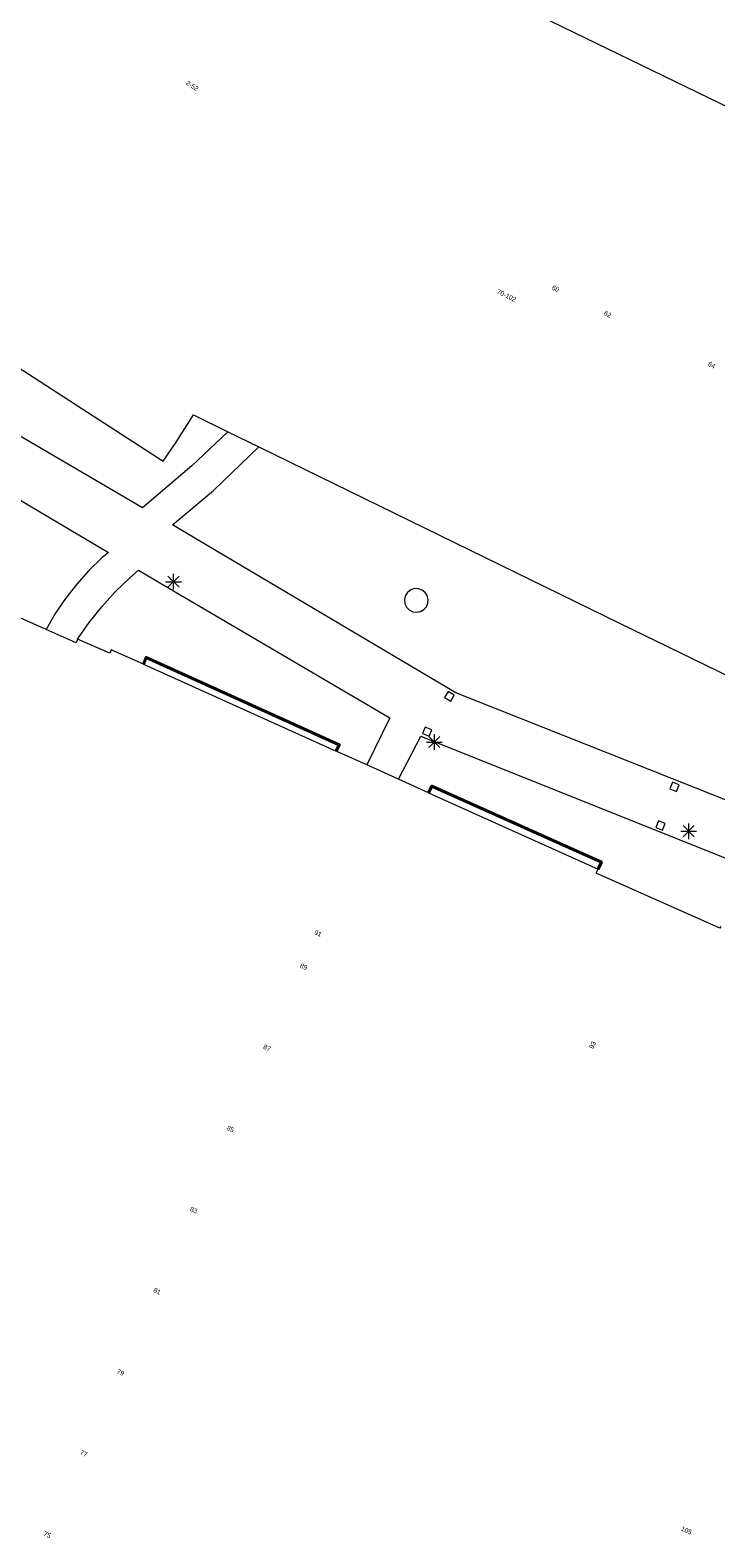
# Model space of a CAD drawing. Header units: metres. Extents: x 135779 to 137489, y 452643 to 455118.
# Tile 336 of 489: x 136663 to 136706, y 454370 to 454465. Entities that reach past the tile are written whole.
import ezdxf
from ezdxf.enums import TextEntityAlignment as Align

# ---------------------------------------------------------------- set-up
doc = ezdxf.new("R2010")
doc.units = ezdxf.units.M
for name, color, linetype, lineweight in [('KTop_BTD_Groenvoorziening', 62, 'Continuous', 13), ('KTop_GBI_Toegangstrap', 40, 'Continuous', 40), ('KTop_NAR_Huisnummer (t)', 7, 'Continuous', 13), ('KTop_NAR_Huisnummer tijdelijk (t)', 7, 'Continuous', 13), ('KTop_PAL_Lichtmast', 40, 'Continuous', 13), ('KTop_PND_Grondvlaksituatie van BAG-pand [tachy]', 1, 'Continuous', 13), ('KTop_PUT_Kolk', 15, 'Continuous', 13), ('KTop_WGD_Voetpad', 251, 'Continuous', 13)]:
    doc.layers.add(name, color=color, linetype=linetype, lineweight=lineweight)
doc.styles.add('Style-ROVU', font='ROVU.shx')
doc.styles.add('Style-ROVUCURSIEF', font='ROVUCURSIEF.shx')

# ---------------------------------------------------------------- blocks, each defined once
blk = doc.blocks.new('PAL_Lichtmast')
at = {"layer": 'KTop_PAL_Lichtmast'}
for p, q in [((-0.354, -0.354), (0.354, 0.354)), ((0.354, -0.354), (-0.354, 0.354)), ((0, -0.5), (0, 0.5)), ((-0.5, 0), (0.5, 0))]:
    blk.add_line(p, q, dxfattribs=at)
blk = doc.blocks.new('PUT_Kolk')
at = {"layer": 'KTop_PUT_Kolk', "flags": 128}
blk.add_lwpolyline([(0.225, -0.225), (0.225, 0.225), (-0.225, 0.225), (-0.225, -0.225), (0.225, -0.225)], dxfattribs=at)

msp = doc.modelspace()

# ---------------------------------------------------------------- linework, layer by layer
at = {"layer": 'KTop_BTD_Groenvoorziening', "flags": 128}
msp.add_lwpolyline([(136686.817, 454429.579), (136686.767, 454429.34), (136686.796, 454429.098), (136686.901, 454428.878), (136687.071, 454428.703), (136687.289, 454428.592), (136687.531, 454428.557), (136687.771, 454428.602), (136687.984, 454428.721), (136688.147, 454428.902), (136688.244, 454429.126), (136688.263, 454429.369), (136688.204, 454429.606), (136688.071, 454429.811), (136687.88, 454429.963), (136687.65, 454430.045), (136687.406, 454430.049), (136687.173, 454429.974), (136686.977, 454429.829), (136686.943, 454429.791), (136686.817, 454429.579)], dxfattribs=at)
at = {"layer": 'KTop_GBI_Toegangstrap', "flags": 128}
for points in [[(136682.45, 454419.775), (136682.635, 454420.184), (136670.44, 454425.702), (136670.256, 454425.271)], [(136699.009, 454412.311), (136699.221, 454412.756), (136688.496, 454417.568), (136688.291, 454417.142)]]:
    msp.add_lwpolyline(points, dxfattribs=at)
at = {"layer": 'KTop_PND_Grondvlaksituatie van BAG-pand [tachy]', "flags": 128}
for points in [[(136677.558, 454439.01), (136700.395, 454427.853), (136704.169, 454426.016), (136710.756, 454422.811), (136718.611, 454418.989), (136718.895, 454419.573), (136723.118, 454428.251), (136721.886, 454428.85), (136726.204, 454437.725), (136731.534, 454448.677), (136692.514, 454467.615), (136697.872, 454475.916), (136700.33, 454479.709)], [(136657.863, 454453.107), (136660.582, 454451.337), (136657.784, 454446.996), (136658.932, 454446.25), (136671.516, 454438.097), (136672.323, 454439.307), (136673.43, 454441.026), (136675.596, 454439.968)], [(136675.596, 454439.968), (136677.558, 454439.01)], [(136664.112, 454427.475), (136652.608, 454432.618), (136652.635, 454432.782), (136651.782, 454433.164)], [(136666.091, 454426.853), (136665.995, 454426.633), (136664.112, 454427.475)], [(136670.256, 454425.271), (136668.218, 454426.19), (136668.13, 454425.963), (136666.091, 454426.853)], [(136670.256, 454425.271), (136682.45, 454419.775)], [(136684.378, 454418.906), (136682.45, 454419.775)], [(136686.381, 454418.003), (136684.378, 454418.906)], [(136688.291, 454417.142), (136686.381, 454418.003)], [(136688.291, 454417.142), (136699.009, 454412.311)], [(136706.763, 454408.703), (136706.711, 454408.588), (136698.893, 454412.067), (136699.009, 454412.311)]]:
    msp.add_lwpolyline(points, dxfattribs=at)
at = {"layer": 'KTop_WGD_Voetpad', "flags": 128}
for points in [[(136675.596, 454439.968), (136673.318, 454437.808), (136670.192, 454435.161), (136653.691, 454444.801), (136654.257, 454446.344), (136654.897, 454447.857), (136655.611, 454449.337), (136656.395, 454450.781), (136657.249, 454452.185), (136657.863, 454453.107)], [(136651.782, 454433.164), (136652.335, 454434.897), (136652.646, 454436.132), (136652.879, 454437.384), (136653.032, 454438.648), (136653.106, 454439.919), (136653.1, 454441.192), (136668.041, 454432.344), (136667.634, 454431.988), (136666.807, 454431.188), (136666.038, 454430.332), (136665.33, 454429.425), (136664.687, 454428.471), (136664.112, 454427.475)], [(136744.789, 454401.185), (136744.43, 454400.492), (136727.64, 454408.751), (136720.257, 454411.597), (136722.969, 454417.375), (136721.071, 454418.398), (136718.178, 454412.41), (136712.003, 454414.749), (136690.016, 454423.455), (136673.722, 454433.119), (136672.092, 454434.086), (136674.68, 454436.257), (136677.558, 454439.01)], [(136666.091, 454426.853), (136666.823, 454427.9), (136667.618, 454428.9), (136668.475, 454429.847), (136669.389, 454430.739), (136669.939, 454431.226), (136671.912, 454430.067), (136685.842, 454421.889), (136684.378, 454418.906)], [(136686.381, 454418.003), (136687.789, 454420.732), (136710.193, 454411.775), (136714.179, 454410.202), (136712.655, 454406.645)]]:
    msp.add_lwpolyline(points, dxfattribs=at)

# ---------------------------------------------------------------- block references
at = {"layer": 'KTop_PAL_Lichtmast'}
for p in [(136672.163, 454430.49), (136688.653, 454420.355), (136704.738, 454414.714)]:
    msp.add_blockref('PAL_Lichtmast', p, dxfattribs=at)
at = {"layer": 'KTop_PUT_Kolk'}
for p, rotation in [((136689.608, 454423.242), 59.32774597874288), ((136688.192, 454421.009), 248.2087326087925), ((136703.841, 454417.519), 68.39835354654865), ((136702.95, 454415.083), 248.2087326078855)]:
    msp.add_blockref('PUT_Kolk', p, dxfattribs=dict(at, rotation=rotation))

# ---------------------------------------------------------------- texts
at = {"layer": 'KTop_NAR_Huisnummer (t)', "style": 'Style-ROVU'}
for s, rotation, p in [('93', 65.7, (136698.747, 454401.41)), ('105', 335.6, (136704.911, 454370.378))]:
    msp.add_text(s, height=0.3, rotation=rotation, dxfattribs=at).set_placement(p, align=Align.MIDDLE_RIGHT)
at = {"layer": 'KTop_NAR_Huisnummer tijdelijk (t)', "style": 'Style-ROVUCURSIEF'}
for s, rotation, p in [('2-52', 326.9, (136673, 454462.066)), ('70-102', 333.9, (136692.642, 454448.863)), ('60', 333.9, (136696.115, 454449.109)), ('62', 333.9, (136699.404, 454447.5)), ('64', 333.9, (136705.984, 454444.282)), ('91', 335.7, (136681.092, 454408.356)), ('89', 335.7, (136680.183, 454406.248)), ('87', 335.7, (136677.866, 454401.12)), ('85', 335.7, (136675.549, 454395.992)), ('83', 335.7, (136673.232, 454390.864)), ('81', 335.7, (136670.915, 454385.736)), ('79', 335.7, (136668.598, 454380.608)), ('77', 335.7, (136666.281, 454375.48)), ('75', 335.7, (136663.964, 454370.352))]:
    msp.add_text(s, height=0.3, rotation=rotation, dxfattribs=at).set_placement(p, align=Align.MIDDLE_LEFT)

doc.saveas('drawing.dxf')
